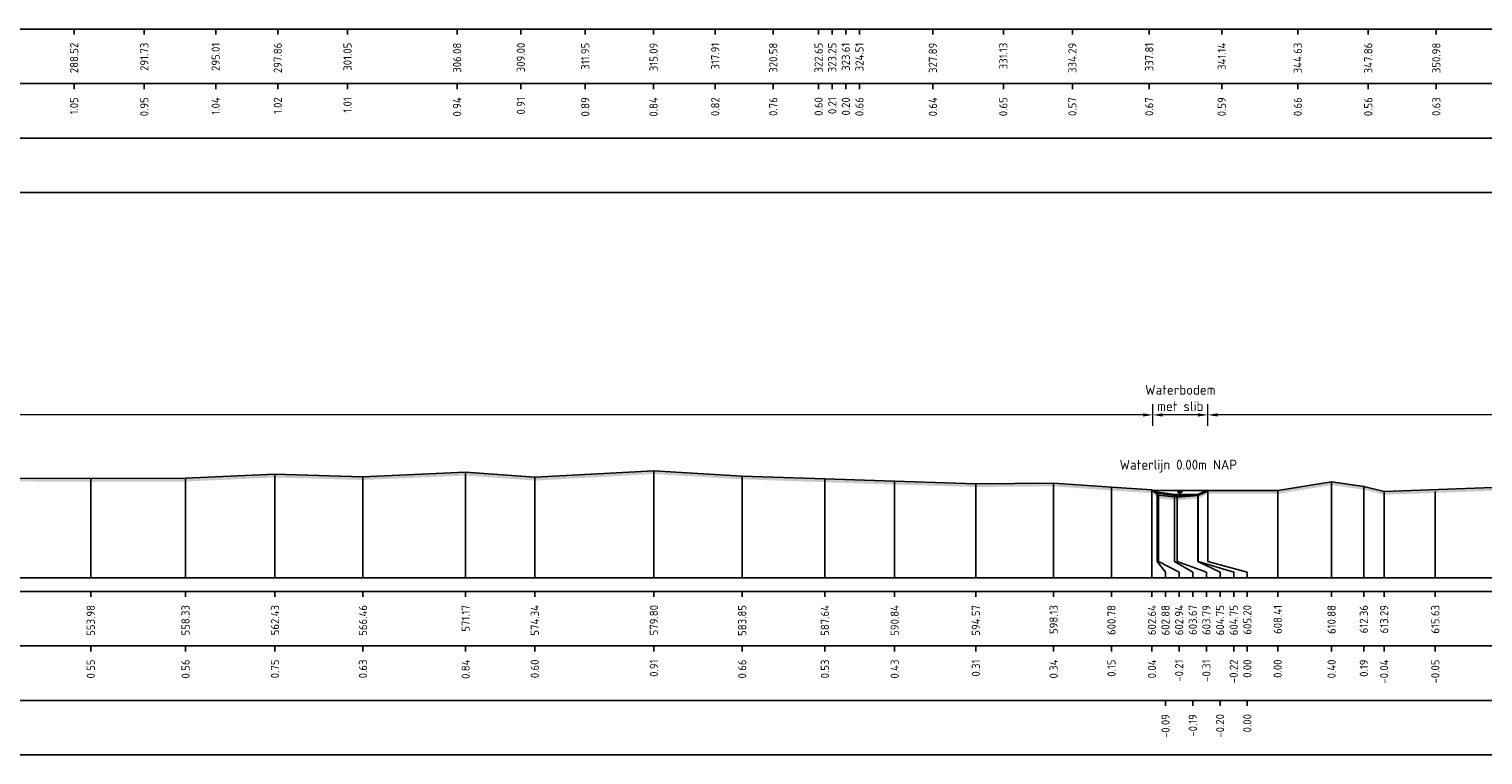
# Model space of a CAD drawing. Header units: metres. Extents: x 128583 to 136452, y 412329 to 415128.
# Tile 199 of 465: x 134968 to 135034, y 414520 to 414554. Entities that reach past the tile are written whole.
import ezdxf
from ezdxf.enums import TextEntityAlignment as Align

# ---------------------------------------------------------------- set-up
doc = ezdxf.new("R2010")
doc.units = ezdxf.units.M
doc.header["$PDMODE"] = 35
doc.header["$PDSIZE"] = 0.075
for name, color, linetype in [('X-ME-AL-PROFIEL_-GD', 7, 'Continuous'), ('X-ME-AL-PROFIEL_31-GD', 7, 'Continuous'), ('X-ME-AL-PROFIEL_MAAIVELD-GD', 8, 'Continuous'), ('X-ME-AL-PROFIEL_WATERLIJN-GD', 150, 'Continuous'), ('X-ME-AL-PROFIELRASTER-S', 7, 'Continuous')]:
    doc.layers.add(name, color=color, linetype=linetype)
for name, color, linetype, lineweight in [('X-ME-AL-PROFIEL_BOVENKANT SLIB-GD', 42, 'Continuous', 35), ('X-ME-AL-PROFIEL_HUIDIG MAAIVELD-GD', 8, 'Continuous', 0), ('X-XX-AL-DETAIL1-M', 7, 'Continuous', 18), ('X-XX-AL-NAP-T18', 7, 'Continuous', 18)]:
    doc.layers.add(name, color=color, linetype=linetype, lineweight=lineweight)
doc.styles.add('NLCS-ISO-ANNOTATIEF-T18', font='NLCS-ISO.ttf', dxfattribs={"height": 1.8})
doc.styles.add('NLCS-ISO-ANNOTATIVE-T18', font='NLCS-ISO.ttf', dxfattribs={"height": 1.8})
doc.dimstyles.new('NLCS-ANNOTATIEF-T18-PIJL_L2_H0', dxfattribs={"dimtxt": 2.5, "dimasz": 1.8, "dimexe": 2, "dimexo": 2, "dimgap": 0.7, "dimtad": 1, "dimzin": 0, "dimdsep": 46, "dimtxsty": 'NLCS-ISO-ANNOTATIEF-T18', "dimcen": 0, "dimdle": 2, "dimclrd": 256, "dimclre": 256, "dimclrt": 10, "dimaunit": 2, "dimadec": 0, "dimazin": 0, "dimtfac": 1, "dimtdec": 3, "dimtofl": 0, "dimtmove": 0, "dimatfit": 3, "dimfxl": 2, "dimfxlon": 1, "dimtfillclr": 256, "dimtolj": 1, "dimtzin": 0, "dimlwd": -1, "dimlwe": -1, "dimarcsym": 0})

# ---------------------------------------------------------------- blocks, each defined once
blk = doc.blocks.new('SAL-PROFIELRASTER_BALK_EIND1-D')
at = {"color": 0, "linetype": 'ByBlock', "lineweight": -2, "flags": 128}
for points in [[(0, 0), (1, 0)], [(0, -2.5), (1, -2.5)], [(0, -12.5), (1, -12.5)]]:
    blk.add_lwpolyline(points, dxfattribs=at)
blk = doc.blocks.new('SAL-PROFIELRASTER_BALK_EIND2-D')
at = {"color": 0, "linetype": 'ByBlock', "lineweight": -2}
blk.add_line((1, -12.5), (0, -12.5), dxfattribs=at)
blk = doc.blocks.new('SAL-PROFIELRASTER_BALK_DATA-D')
at = {"color": 0, "linetype": 'ByBlock', "lineweight": -2}
blk.add_lwpolyline([(0, -3.5), (0, -2.5)], dxfattribs=at)
at = {"color": 0, "linetype": 'ByBlock', "lineweight": -2, "style": 'NLCS-ISO-ANNOTATIVE-T18'}
blk.add_attdef('GETAL', text='', height=1.5, rotation=90, dxfattribs=at).set_placement((0.75, -5), align=Align.RIGHT)
blk = doc.blocks.new('SAL-PROFIELRASTER_AANHAAL-D')
at = {"color": 9, "linetype": 'ByBlock', "lineweight": -2, "flags": 128}
blk.add_lwpolyline([(0, 1), (0, 0)], dxfattribs=at)
blk = doc.blocks.new('SAL-PROFIELRASTER_AANHAAL_STAGGER-D')
at = {"color": 9, "linetype": 'ByBlock', "lineweight": -2, "flags": 128}
for points in [[(0, 0), (0, -0.25)], [(0, -0.25), (1, -0.75)], [(1, -0.75), (1, -1)]]:
    blk.add_lwpolyline(points, dxfattribs=at)
blk = doc.blocks.new('*D396')
at = {"layer": 'Defpoints', "color": 0, "transparency": 16777216}
for p in [(135019.066, 414536.034), (135019.066, 414532.569), (135021.585, 414532.569)]:
    blk.add_point(p, dxfattribs=at)
at = {"layer": 'X-XX-AL-DETAIL1-M', "transparency": 16777216}
for p, q in [((135019.066, 414535.534), (135019.066, 414536.534)), ((135021.585, 414535.534), (135021.585, 414536.534)), ((135021.135, 414536.034), (135019.516, 414536.034))]:
    blk.add_line(p, q, dxfattribs=at)
for points in [[(135019.516, 414536.109), (135019.516, 414535.959), (135019.066, 414536.034)], [(135021.135, 414536.109), (135021.135, 414535.959), (135021.585, 414536.034)]]:
    blk.add_solid(points, dxfattribs=at)
at = {"layer": 'X-XX-AL-DETAIL1-M', "color": 10, "transparency": 16777216, "insert": (135020.326, 414536.809), "char_height": 0.45, "attachment_point": 5, "style": 'NLCS-ISO-ANNOTATIEF-T18'}
blk.add_mtext('\\A1;Waterbodem\\Pmet slib', dxfattribs=at)
blk = doc.blocks.new('*D381')
at = {"layer": 'Defpoints', "color": 0, "transparency": 16777216}
for p in [(134881.63, 414536.034), (134881.63, 414532.647), (135019.066, 414532.569)]:
    blk.add_point(p, dxfattribs=at)
at = {"layer": 'X-XX-AL-DETAIL1-M', "transparency": 16777216}
for p, q in [((134881.63, 414535.534), (134881.63, 414536.534)), ((135019.066, 414535.534), (135019.066, 414536.534)), ((135018.616, 414536.034), (134882.08, 414536.034))]:
    blk.add_line(p, q, dxfattribs=at)
for points in [[(134882.08, 414536.109), (134882.08, 414535.959), (134881.63, 414536.034)], [(135018.616, 414536.109), (135018.616, 414535.959), (135019.066, 414536.034)]]:
    blk.add_solid(points, dxfattribs=at)
at = {"layer": 'X-XX-AL-DETAIL1-M', "color": 10, "transparency": 16777216, "insert": (134950.348, 414536.434), "char_height": 0.45, "attachment_point": 5, "style": 'NLCS-ISO-ANNOTATIEF-T18'}
blk.add_mtext('\\A1;Akker', dxfattribs=at)
blk = doc.blocks.new('*D382')
at = {"layer": 'Defpoints', "color": 0, "transparency": 16777216}
for p in [(135021.585, 414536.034), (135021.585, 414532.569), (135132.238, 414532.47)]:
    blk.add_point(p, dxfattribs=at)
at = {"layer": 'X-XX-AL-DETAIL1-M', "transparency": 16777216}
for p, q in [((135021.585, 414535.534), (135021.585, 414536.534)), ((135132.238, 414535.534), (135132.238, 414536.534)), ((135131.788, 414536.034), (135022.035, 414536.034))]:
    blk.add_line(p, q, dxfattribs=at)
for points in [[(135022.035, 414536.109), (135022.035, 414535.959), (135021.585, 414536.034)], [(135131.788, 414536.109), (135131.788, 414535.959), (135132.238, 414536.034)]]:
    blk.add_solid(points, dxfattribs=at)
at = {"layer": 'X-XX-AL-DETAIL1-M', "color": 10, "transparency": 16777216, "insert": (135076.911, 414536.434), "char_height": 0.45, "attachment_point": 5, "style": 'NLCS-ISO-ANNOTATIEF-T18'}
blk.add_mtext('\\A1;Akker', dxfattribs=at)

msp = doc.modelspace()

# ---------------------------------------------------------------- hatches: boundary and pattern name
at = {"layer": 'X-ME-AL-PROFIEL_HUIDIG MAAIVELD-GD'}
h = msp.add_hatch(dxfattribs=at)
h.set_pattern_fill('AGR-MAAIVELD', color=256, scale=0.1, pattern_type=2)
h.set_pattern_definition([(45, (-528.359, -245.5534), (-0.5000001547, 0.5000001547), []), (45, (-528.43044, -245.482), (0, 1.0000003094), [0.707107, -0.707107]), (45, (-528.5019, -245.41055), (0, 1.0000003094), [0.707107, -0.707107]), (45, (-528.5743, -245.3381), (0, 1.0000003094), [0.707107, -0.707107]), (45, (-528.6447, -245.2677), (0, 1.0000003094), [0.707107, -0.707107]), (45, (-528.71615, -245.19626), (0, 1.0000003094), [0.707107, -0.707107]), (45, (-528.7876, -245.12484), (0, 1.0000003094), [0.707107, -0.707107]), (315, (-528.359, -245.5534), (0.5000001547, 0.5000001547), []), (315, (-528.2876, -245.482), (1.0000003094, -3e-16), [0.707107, -0.707107]), (315, (-528.21615, -245.41055), (1.0000003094, -3e-16), [0.707107, -0.707107]), (315, (-528.1437, -245.3381), (1.0000003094, -3e-16), [0.707107, -0.707107]), (315, (-528.0733, -245.2677), (1.0000003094, -3e-16), [0.707107, -0.707107]), (315, (-528.0019, -245.19626), (1.0000003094, -3e-16), [0.707107, -0.707107]), (315, (-527.93044, -245.12484), (1.0000003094, -3e-16), [0.707107, -0.707107])])
h.paths.add_polyline_path([(135824.303, 414532.877), (135822.347, 414532.674), (135820.531, 414532.355), (135818.398, 414532.04), (135816.197, 414531.974), (135814.172, 414531.918), (135812.461, 414531.891), (135811.04, 414532.014), (135808.821, 414532.359), (135806.87, 414532.67), (135805.56, 414532.882), (135805.102, 414532.882), (135802.13, 414533.272), (135797.675, 414533.7), (135796.406, 414533.814), (135793.98, 414534.077), (135792.441, 414534.02), (135790.275, 414533.819), (135788.604, 414533.547), (135786.873, 414533.451), (135783.344, 414533.362), (135780.915, 414533.461), (135777.307, 414533.365), (135773.824, 414533.231), (135770.841, 414533.209), (135767.971, 414533.232), (135764.483, 414533.332), (135760.845, 414533.261), (135757.322, 414533.209), (135754.357, 414533.15), (135751.433, 414533.015), (135749.183, 414532.984), (135746.914, 414532.913), (135746.1, 414532.302), (135745.881, 414532.051), (135745.465, 414532.015), (135745.133, 414532.083), (135744.902, 414532.298), (135744.374, 414532.872), (135742.665, 414533.039), (135740.103, 414533.07), (135737.822, 414533.197), (135734.295, 414533.192), (135729.954, 414533.226), (135727.462, 414533.149), (135725.025, 414533.209), (135720.96, 414533.252), (135717.606, 414533.208), (135715.041, 414533.286), (135712.362, 414533.321), (135708.778, 414533.329), (135705.103, 414533.312), (135701.123, 414533.216), (135698.115, 414533.284), (135694.186, 414533.228), (135690.887, 414533.198), (135687.943, 414532.992), (135687.191, 414532.893), (135686.751, 414532.936), (135686.638, 414532.573), (135686.158, 414532.282), (135685.988, 414532.087), (135685.673, 414531.996), (135685.25, 414532.01), (135685.047, 414532.316), (135684.903, 414532.617), (135683.831, 414533.002), (135682.251, 414533.151), (135679.32, 414533.269), (135675.494, 414533.18), (135672.277, 414533.308), (135668.285, 414533.163), (135665.224, 414533.206), (135661.033, 414533.378), (135657.122, 414533.241), (135653.704, 414533.29), (135650.141, 414533.452), (135645.603, 414533.35), (135641.36, 414533.371), (135638.08, 414533.449), (135634.587, 414533.413), (135630.357, 414533.385), (135626.384, 414533.283), (135622.686, 414533.223), (135619.374, 414533.336), (135615.3, 414533.169), (135611.985, 414533.267), (135607.379, 414533.105), (135604.005, 414533.053), (135600.871, 414533.04), (135597.985, 414533.075), (135595.463, 414533.076), (135594.414, 414532.835), (135594.049, 414532.484), (135593.698, 414532.035), (135593.12, 414532), (135592.743, 414532.079), (135592.499, 414532.488), (135592.168, 414532.878), (135590.406, 414532.977), (135586.847, 414533.088), (135584.061, 414533.223), (135580.869, 414533.374), (135576.996, 414533.369), (135572.963, 414533.433), (135568.722, 414533.229), (135563.101, 414533.284), (135559.763, 414533.263), (135558.316, 414533.509), (135554.293, 414533.499), (135550.311, 414533.38), (135547.078, 414533.366), (135542.383, 414533.3), (135540.442, 414533.349), (135536.528, 414533.45), (135533.129, 414533.498), (135527.723, 414533.453), (135524.811, 414533.296), (135522.22, 414533.377), (135517.74, 414533.343), (135512.837, 414533.331), (135510.644, 414533.405), (135505.196, 414533.346), (135503.034, 414533.494), (135498.838, 414533.462), (135495.065, 414533.4), (135490.962, 414533.318), (135487.269, 414533.334), (135481.818, 414533.204), (135478.723, 414533.339), (135475.023, 414533.324), (135472.295, 414533.188), (135470.457, 414533.03), (135469.658, 414532.312), (135469.376, 414532.036), (135469.136, 414531.999), (135468.86, 414531.999), (135468.486, 414532.339), (135468.263, 414532.676), (135467.535, 414533.173), (135465.205, 414533.337), (135462.229, 414533.314), (135459.532, 414533.513), (135455.526, 414533.413), (135452.615, 414533.492), (135448.335, 414533.393), (135445.345, 414533.547), (135440.528, 414533.368), (135437.286, 414533.569), (135433.027, 414533.453), (135429.282, 414533.593), (135425.112, 414533.503), (135421.808, 414533.563), (135417.562, 414533.532), (135413.107, 414533.389), (135410.024, 414533.381), (135405.654, 414533.411), (135403.402, 414533.578), (135398.8, 414533.425), (135395.456, 414533.407), (135391.994, 414533.357), (135388.793, 414533.444), (135385.211, 414533.446), (135381.885, 414533.447), (135378.979, 414533.454), (135376.023, 414533.511), (135373.357, 414533.415), (135371.837, 414533.308), (135371.496, 414532.85), (135370.733, 414532.302), (135370.122, 414532.312), (135369.73, 414532.567), (135369.091, 414533.187), (135367.505, 414533.323), (135365.024, 414533.465), (135361.064, 414533.529), (135356.853, 414533.512), (135353.093, 414533.454), (135349.873, 414533.449), (135346.02, 414533.482), (135341.689, 414533.56), (135337.732, 414533.502), (135333.868, 414533.622), (135329.569, 414533.674), (135325.551, 414533.611), (135321.801, 414533.589), (135317.839, 414533.541), (135314.998, 414533.561), (135311.623, 414533.53), (135308.383, 414533.508), (135305.499, 414533.497), (135302.425, 414533.528), (135299.541, 414533.472), (135296.525, 414533.548), (135293.798, 414533.561), (135290.487, 414533.53), (135287.386, 414533.523), (135284.281, 414533.546), (135281.468, 414533.546), (135278.856, 414533.505), (135277.144, 414533.398), (135275.345, 414533.234), (135274.859, 414532.772), (135274.21, 414532.274), (135273.956, 414532.073), (135273.683, 414532.078), (135273.363, 414532.285), (135272.652, 414532.849), (135271.883, 414533.394), (135269.229, 414533.599), (135266.357, 414533.663), (135262.843, 414533.589), (135260.191, 414533.641), (135258.41, 414533.595), (135255.663, 414533.551), (135255.001, 414533.604), (135252.198, 414533.628), (135249.558, 414533.579), (135246.707, 414533.521), (135244.31, 414533.603), (135241.612, 414533.59), (135239.084, 414533.596), (135237.215, 414533.457), (135236.049, 414533.538), (135232.964, 414533.616), (135230.297, 414533.631), (135226.567, 414533.575), (135223.598, 414533.659), (135219.833, 414533.672), (135216.386, 414533.497), (135213.857, 414533.595), (135211.07, 414533.54), (135207.331, 414533.526), (135205.602, 414533.366), (135204.055, 414533.572), (135200.476, 414533.478), (135197.853, 414533.51), (135195.819, 414533.574), (135192.113, 414533.508), (135189.766, 414533.319), (135188.979, 414533.45), (135186.59, 414533.58), (135183.394, 414533.629), (135180.475, 414533.533), (135177.777, 414533.574), (135176.483, 414533.411), (135175.558, 414532.754), (135175.125, 414532.367), (135174.878, 414532.156), (135174.622, 414532.134), (135174.428, 414532.182), (135174.219, 414532.34), (135173.635, 414532.938), (135173.063, 414533.319), (135169.572, 414533.486), (135165.81, 414533.532), (135161.908, 414533.492), (135157.71, 414533.54), (135153.695, 414533.546), (135149.982, 414533.669), (135145.963, 414533.483), (135142.326, 414533.47), (135139.415, 414533.416), (135136.516, 414533.354), (135134.751, 414533.104), (135133.993, 414532.47), (135133.482, 414532.041), (135133.118, 414532.003), (135132.516, 414532.191), (135132.25, 414532.452), (135132.043, 414532.766), (135131.571, 414533.097), (135129.409, 414533.294), (135126.035, 414533.283), (135122.004, 414533.301), (135117.981, 414533.25), (135114.176, 414533.205), (135111.105, 414533.203), (135107.13, 414533.173), (135103.862, 414533.181), (135098.733, 414533.27), (135094.16, 414533.223), (135089.094, 414533.287), (135084.833, 414533.35), (135079.91, 414533.385), (135075.111, 414533.398), (135070.627, 414533.437), (135066.611, 414533.431), (135062.638, 414533.398), (135059.246, 414533.393), (135054.541, 414533.385), (135049.168, 414533.409), (135044.113, 414533.416), (135040.141, 414533.29), (135036.976, 414533.031), (135034.652, 414532.701), (135029.674, 414532.524), (135028.742, 414532.754), (135027.262, 414532.966), (135024.794, 414532.565), (135021.585, 414532.569), (135021.14, 414532.346), (135020.178, 414532.262), (135019.327, 414532.355), (135019.024, 414532.604), (135017.17, 414532.716), (135014.517, 414532.908), (135010.951, 414532.878), (135007.229, 414532.993), (135004.03, 414533.097), (135000.238, 414533.231), (134996.187, 414533.475), (134990.728, 414533.172), (134987.556, 414533.403), (134982.848, 414533.2), (134978.812, 414533.315), (134974.713, 414533.131), (134970.368, 414533.115), (134966.378, 414533.141), (134961.737, 414533.289), (134957.291, 414533.122), (134953.093, 414533.131), (134948.627, 414533.125), (134944.681, 414533.224), (134940.639, 414533.204), (134936.753, 414533.096), (134933.137, 414533.122), (134929.511, 414533.181), (134924.788, 414533.169), (134920.991, 414533.236), (134916.566, 414533.237), (134912.015, 414533.283), (134907.619, 414533.36), (134903.614, 414533.352), (134899.538, 414533.358), (134895.302, 414533.227), (134892.244, 414533.208), (134887.595, 414533.126), (134884.391, 414532.902), (134882.206, 414532.756), (134881.493, 414532.621), (134881.148, 414532.268), (134880.806, 414532.125), (134880.173, 414531.931), (134879.52, 414531.842), (134879.05, 414531.984), (134878.403, 414532.284), (134877.905, 414532.647), (134877.774, 414532.806), (134875.944, 414532.822), (134872.743, 414532.963), (134868.522, 414532.932), (134864.142, 414532.792), (134860.588, 414532.522), (134855.316, 414532.504), (134850.434, 414532.447), (134845.891, 414532.497), (134841.499, 414532.546), (134836.089, 414532.371), (134831.231, 414532.583), (134827.345, 414532.539), (134823.544, 414532.55), (134820.132, 414532.458), (134816.613, 414532.504), (134813.55, 414532.528), (134810.456, 414532.574), (134807.759, 414532.557), (134804.385, 414532.593), (134801.684, 414532.633), (134799.143, 414532.686), (134796.583, 414532.816), (134793.641, 414532.811), (134790.438, 414532.877), (134787.174, 414532.873), (134783.991, 414532.998), (134780.586, 414533.035), (134777.141, 414533.071), (134773.952, 414533.111), (134770.758, 414533.206), (134767.364, 414533.196), (134764.243, 414533.127), (134761.011, 414533.226), (134757.526, 414533.155), (134754.2, 414533.241), (134750.678, 414533.133), (134747.511, 414533.213), (134744.279, 414533.21), (134740.898, 414533.225), (134739.996, 414532.763), (134739.636, 414532.782), (134739.039, 414533.164), (134736.961, 414533.328), (134734.301, 414533.386), (134731.473, 414533.404), (134728.339, 414533.453), (134725.386, 414533.481), (134722.465, 414533.509), (134717.44, 414533.574), (134714.242, 414533.591), (134711.397, 414533.609), (134708.12, 414533.518), (134704.904, 414533.619), (134700.258, 414533.455), (134697.217, 414533.416), (134694.352, 414533.328), (134691.305, 414533.201), (134690.746, 414533.057), (134689.82, 414532.231), (134689.59, 414532.206), (134689.15, 414532.279), (134688.838, 414532.709), (134688.355, 414533.196), (134685.785, 414533.269), (134682.811, 414533.302), (134679.206, 414533.383), (134675.22, 414533.306), (134671.859, 414533.332), (134668.53, 414533.382), (134665.135, 414533.383), (134661.858, 414533.41), (134658.643, 414533.372), (134655.222, 414533.443), (134651.621, 414533.448), (134648.219, 414533.464), (134644.912, 414533.483), (134641.641, 414533.535), (134637.734, 414533.477), (134634.15, 414533.658), (134630.594, 414533.556), (134626.603, 414533.581), (134622.849, 414533.503), (134619.641, 414533.59), (134616.24, 414533.547), (134612.537, 414533.524), (134609.195, 414533.486), (134605.769, 414533.453), (134602.372, 414533.411), (134598.237, 414533.46), (134593.777, 414533.398), (134590.204, 414533.382), (134586.321, 414533.386), (134582.952, 414533.309), (134579.239, 414533.318), (134575.759, 414533.288), (134572.576, 414533.293), (134569.444, 414533.305), (134566.401, 414533.268), (134563.321, 414533.345), (134560.276, 414533.261), (134558.242, 414533.307), (134555.209, 414533.423), (134551.608, 414533.343), (134548.544, 414533.385), (134545.874, 414533.38), (134541.673, 414533.309), (134538.261, 414533.282), (134535.191, 414533.341), (134530.653, 414533.417), (134526.789, 414533.541), (134523.246, 414533.581), (134520.241, 414533.517), (134516.578, 414533.517), (134513.73, 414533.41), (134509.854, 414533.347), (134506.479, 414533.348), (134503.07, 414533.341), (134499.493, 414533.342), (134496.046, 414533.26), (134491.795, 414533.213), (134488.234, 414533.206), (134485.656, 414533.116), (134482.942, 414533.036), (134480.514, 414532.694), (134476.284, 414532.561), (134473.692, 414532.502), (134471.616, 414532.702), (134471.02, 414532.505), (134469.424, 414532.065), (134467.413, 414531.765), (134464.103, 414531.681), (134459.94, 414531.455), (134455.533, 414531.743), (134448.185, 414532.148), (134440.629, 414532.011), (134438.757, 414532.549), (134437.229, 414533.026), (134434.799, 414533.203), (134431.84, 414533.265), (134428.132, 414533.449), (134423.979, 414533.5), (134419.895, 414533.456), (134416.386, 414533.451), (134416.386, 414533.301), (134419.895, 414533.306), (134423.979, 414533.35), (134428.132, 414533.299), (134431.84, 414533.115), (134434.799, 414533.053), (134437.229, 414532.876), (134438.757, 414532.399), (134440.629, 414531.861), (134448.185, 414531.998), (134455.533, 414531.593), (134459.94, 414531.305), (134464.103, 414531.531), (134467.413, 414531.615), (134469.424, 414531.915), (134471.02, 414532.355), (134471.616, 414532.552), (134473.692, 414532.352), (134476.284, 414532.411), (134480.514, 414532.544), (134482.942, 414532.886), (134485.656, 414532.966), (134488.234, 414533.056), (134491.795, 414533.063), (134496.046, 414533.11), (134499.493, 414533.192), (134503.07, 414533.191), (134506.479, 414533.198), (134509.854, 414533.197), (134513.73, 414533.26), (134516.578, 414533.367), (134520.241, 414533.367), (134523.246, 414533.431), (134526.789, 414533.391), (134530.653, 414533.267), (134535.191, 414533.191), (134538.261, 414533.132), (134541.673, 414533.159), (134545.874, 414533.23), (134548.544, 414533.235), (134551.608, 414533.193), (134555.209, 414533.273), (134558.242, 414533.157), (134560.276, 414533.111), (134563.321, 414533.195), (134566.401, 414533.118), (134569.444, 414533.155), (134572.576, 414533.143), (134575.759, 414533.138), (134579.239, 414533.168), (134582.952, 414533.159), (134586.321, 414533.236), (134590.204, 414533.232), (134593.777, 414533.248), (134598.237, 414533.31), (134602.372, 414533.261), (134605.769, 414533.303), (134609.195, 414533.336), (134612.537, 414533.374), (134616.24, 414533.397), (134619.641, 414533.44), (134622.849, 414533.353), (134626.603, 414533.431), (134630.594, 414533.406), (134634.15, 414533.508), (134637.734, 414533.327), (134641.641, 414533.385), (134644.912, 414533.333), (134648.219, 414533.314), (134651.621, 414533.298), (134655.222, 414533.293), (134658.643, 414533.222), (134661.858, 414533.26), (134665.135, 414533.233), (134668.53, 414533.232), (134671.859, 414533.182), (134675.22, 414533.156), (134679.206, 414533.233), (134682.811, 414533.152), (134685.785, 414533.119), (134688.355, 414533.046), (134688.838, 414532.559), (134689.15, 414532.129), (134689.59, 414532.056), (134689.82, 414532.081), (134690.746, 414532.907), (134691.305, 414533.051), (134694.352, 414533.178), (134697.217, 414533.266), (134700.258, 414533.305), (134704.904, 414533.469), (134708.12, 414533.368), (134711.397, 414533.459), (134714.242, 414533.441), (134717.44, 414533.424), (134722.465, 414533.359), (134725.386, 414533.331), (134728.339, 414533.303), (134731.473, 414533.254), (134734.301, 414533.236), (134736.961, 414533.178), (134739.039, 414533.014), (134739.636, 414532.632), (134739.996, 414532.613), (134740.898, 414533.075), (134744.279, 414533.06), (134747.511, 414533.063), (134750.678, 414532.983), (134754.2, 414533.091), (134757.526, 414533.005), (134761.011, 414533.076), (134764.243, 414532.977), (134767.364, 414533.046), (134770.758, 414533.056), (134773.952, 414532.961), (134777.141, 414532.921), (134780.586, 414532.885), (134783.991, 414532.848), (134787.174, 414532.723), (134790.438, 414532.727), (134793.641, 414532.661), (134796.583, 414532.666), (134799.143, 414532.536), (134801.684, 414532.483), (134804.385, 414532.443), (134807.759, 414532.407), (134810.456, 414532.424), (134813.55, 414532.378), (134816.613, 414532.354), (134820.132, 414532.308), (134823.544, 414532.4), (134827.345, 414532.389), (134831.231, 414532.433), (134836.089, 414532.221), (134841.499, 414532.396), (134845.891, 414532.347), (134850.434, 414532.297), (134855.316, 414532.354), (134860.588, 414532.372), (134864.142, 414532.642), (134868.522, 414532.782), (134872.743, 414532.813), (134875.944, 414532.672), (134877.774, 414532.656), (134877.905, 414532.497), (134878.403, 414532.134), (134879.05, 414531.834), (134879.52, 414531.692), (134880.173, 414531.781), (134880.806, 414531.975), (134881.148, 414532.118), (134881.493, 414532.471), (134882.206, 414532.606), (134884.391, 414532.752), (134887.595, 414532.976), (134892.244, 414533.058), (134895.302, 414533.077), (134899.538, 414533.208), (134903.614, 414533.202), (134907.619, 414533.21), (134912.015, 414533.133), (134916.566, 414533.087), (134920.991, 414533.086), (134924.788, 414533.019), (134929.511, 414533.031), (134933.137, 414532.972), (134936.753, 414532.946), (134940.639, 414533.054), (134944.681, 414533.074), (134948.627, 414532.975), (134953.093, 414532.981), (134957.291, 414532.972), (134961.737, 414533.139), (134966.378, 414532.991), (134970.368, 414532.965), (134974.713, 414532.981), (134978.812, 414533.165), (134982.848, 414533.05), (134987.556, 414533.253), (134990.728, 414533.022), (134996.187, 414533.325), (135000.238, 414533.081), (135004.03, 414532.947), (135007.229, 414532.843), (135010.951, 414532.728), (135014.517, 414532.758), (135017.17, 414532.566), (135019.024, 414532.454), (135019.327, 414532.205), (135020.178, 414532.112), (135021.14, 414532.196), (135021.585, 414532.419), (135024.794, 414532.415), (135027.262, 414532.816), (135028.742, 414532.604), (135029.674, 414532.374), (135034.652, 414532.551), (135036.976, 414532.881), (135040.141, 414533.14), (135044.113, 414533.266), (135049.168, 414533.259), (135054.541, 414533.235), (135059.246, 414533.243), (135062.638, 414533.248), (135066.611, 414533.281), (135070.627, 414533.287), (135075.111, 414533.248), (135079.91, 414533.235), (135084.833, 414533.2), (135089.094, 414533.137), (135094.16, 414533.073), (135098.733, 414533.12), (135103.862, 414533.031), (135107.13, 414533.023), (135111.105, 414533.053), (135114.176, 414533.055), (135117.981, 414533.1), (135122.004, 414533.151), (135126.035, 414533.133), (135129.409, 414533.144), (135131.571, 414532.947), (135132.043, 414532.616), (135132.25, 414532.302), (135132.516, 414532.041), (135133.118, 414531.853), (135133.482, 414531.891), (135133.993, 414532.32), (135134.751, 414532.954), (135136.516, 414533.204), (135139.415, 414533.266), (135142.326, 414533.32), (135145.963, 414533.333), (135149.982, 414533.519), (135153.695, 414533.396), (135157.71, 414533.39), (135161.908, 414533.342), (135165.81, 414533.382), (135169.572, 414533.336), (135173.063, 414533.169), (135173.635, 414532.788), (135174.219, 414532.19), (135174.428, 414532.032), (135174.622, 414531.984), (135174.878, 414532.006), (135175.125, 414532.217), (135175.558, 414532.604), (135176.483, 414533.261), (135177.777, 414533.424), (135180.475, 414533.383), (135183.394, 414533.479), (135186.59, 414533.43), (135188.979, 414533.3), (135189.766, 414533.169), (135192.113, 414533.358), (135195.819, 414533.424), (135197.853, 414533.36), (135200.476, 414533.328), (135204.055, 414533.422), (135205.602, 414533.216), (135207.331, 414533.376), (135211.07, 414533.39), (135213.857, 414533.445), (135216.386, 414533.347), (135219.833, 414533.522), (135223.598, 414533.509), (135226.567, 414533.425), (135230.297, 414533.481), (135232.964, 414533.466), (135236.049, 414533.388), (135237.215, 414533.307), (135239.084, 414533.446), (135241.612, 414533.44), (135244.31, 414533.453), (135246.707, 414533.371), (135249.558, 414533.429), (135252.198, 414533.478), (135255.001, 414533.454), (135255.663, 414533.401), (135258.41, 414533.445), (135260.191, 414533.491), (135262.843, 414533.439), (135266.357, 414533.513), (135269.229, 414533.449), (135271.883, 414533.244), (135272.652, 414532.699), (135273.363, 414532.135), (135273.683, 414531.928), (135273.956, 414531.923), (135274.21, 414532.124), (135274.859, 414532.622), (135275.345, 414533.084), (135277.144, 414533.248), (135278.856, 414533.355), (135281.468, 414533.396), (135284.281, 414533.396), (135287.386, 414533.373), (135290.487, 414533.38), (135293.798, 414533.411), (135296.525, 414533.398), (135299.541, 414533.322), (135302.425, 414533.378), (135305.499, 414533.347), (135308.383, 414533.358), (135311.623, 414533.38), (135314.998, 414533.411), (135317.839, 414533.391), (135321.801, 414533.439), (135325.551, 414533.461), (135329.569, 414533.524), (135333.868, 414533.472), (135337.732, 414533.352), (135341.689, 414533.41), (135346.02, 414533.332), (135349.873, 414533.299), (135353.093, 414533.304), (135356.853, 414533.362), (135361.064, 414533.379), (135365.024, 414533.315), (135367.505, 414533.173), (135369.091, 414533.037), (135369.73, 414532.417), (135370.122, 414532.162), (135370.733, 414532.152), (135371.496, 414532.7), (135371.837, 414533.158), (135373.357, 414533.265), (135376.023, 414533.361), (135378.979, 414533.304), (135381.885, 414533.297), (135385.211, 414533.296), (135388.793, 414533.294), (135391.994, 414533.207), (135395.456, 414533.257), (135398.8, 414533.275), (135403.402, 414533.428), (135405.654, 414533.261), (135410.024, 414533.231), (135413.107, 414533.239), (135417.562, 414533.382), (135421.808, 414533.413), (135425.112, 414533.353), (135429.282, 414533.443), (135433.027, 414533.303), (135437.286, 414533.419), (135440.528, 414533.218), (135445.345, 414533.397), (135448.335, 414533.243), (135452.615, 414533.342), (135455.526, 414533.263), (135459.532, 414533.363), (135462.229, 414533.164), (135465.205, 414533.187), (135467.535, 414533.023), (135468.263, 414532.526), (135468.486, 414532.189), (135468.86, 414531.849), (135469.136, 414531.849), (135469.376, 414531.886), (135469.658, 414532.162), (135470.457, 414532.88), (135472.295, 414533.038), (135475.023, 414533.174), (135478.723, 414533.189), (135481.818, 414533.054), (135487.269, 414533.184), (135490.962, 414533.168), (135495.065, 414533.25), (135498.838, 414533.312), (135503.034, 414533.344), (135505.196, 414533.196), (135510.644, 414533.255), (135512.837, 414533.181), (135517.74, 414533.193), (135522.22, 414533.227), (135524.811, 414533.146), (135527.723, 414533.303), (135533.129, 414533.348), (135536.528, 414533.3), (135540.442, 414533.199), (135542.383, 414533.15), (135547.078, 414533.216), (135550.311, 414533.23), (135554.293, 414533.349), (135558.316, 414533.359), (135559.763, 414533.113), (135563.101, 414533.134), (135568.722, 414533.079), (135572.963, 414533.283), (135576.996, 414533.219), (135580.869, 414533.224), (135584.061, 414533.073), (135586.847, 414532.938), (135590.406, 414532.827), (135592.168, 414532.728), (135592.499, 414532.338), (135592.743, 414531.929), (135593.12, 414531.85), (135593.698, 414531.885), (135594.049, 414532.334), (135594.414, 414532.685), (135595.463, 414532.926), (135597.985, 414532.925), (135600.871, 414532.89), (135604.005, 414532.903), (135607.379, 414532.955), (135611.985, 414533.117), (135615.3, 414533.019), (135619.374, 414533.186), (135622.686, 414533.073), (135626.384, 414533.133), (135630.357, 414533.235), (135634.587, 414533.263), (135638.08, 414533.299), (135641.36, 414533.221), (135645.603, 414533.2), (135650.141, 414533.302), (135653.704, 414533.14), (135657.122, 414533.091), (135661.033, 414533.228), (135665.224, 414533.056), (135668.285, 414533.013), (135672.277, 414533.158), (135675.494, 414533.03), (135679.32, 414533.119), (135682.251, 414533.001), (135683.831, 414532.852), (135684.903, 414532.467), (135685.047, 414532.166), (135685.25, 414531.86), (135685.673, 414531.846), (135685.988, 414531.937), (135686.158, 414532.132), (135686.638, 414532.423), (135686.751, 414532.786), (135687.191, 414532.743), (135687.943, 414532.842), (135690.887, 414533.048), (135694.186, 414533.078), (135698.115, 414533.134), (135701.123, 414533.066), (135705.103, 414533.162), (135708.778, 414533.179), (135712.362, 414533.171), (135715.041, 414533.136), (135717.606, 414533.058), (135720.96, 414533.102), (135725.025, 414533.059), (135727.462, 414532.999), (135729.954, 414533.076), (135734.295, 414533.042), (135737.822, 414533.047), (135740.103, 414532.92), (135742.665, 414532.889), (135744.374, 414532.722), (135744.902, 414532.148), (135745.133, 414531.933), (135745.465, 414531.865), (135745.881, 414531.901), (135746.1, 414532.152), (135746.914, 414532.763), (135749.183, 414532.834), (135751.433, 414532.865), (135754.357, 414533), (135757.322, 414533.059), (135760.845, 414533.111), (135764.483, 414533.182), (135767.971, 414533.082), (135770.841, 414533.059), (135773.824, 414533.081), (135777.307, 414533.215), (135780.915, 414533.311), (135783.344, 414533.212), (135786.873, 414533.301), (135788.604, 414533.397), (135790.275, 414533.669), (135792.441, 414533.87), (135793.98, 414533.927), (135796.406, 414533.664), (135797.675, 414533.55), (135802.13, 414533.122), (135805.102, 414532.732), (135805.56, 414532.732), (135806.87, 414532.52), (135808.821, 414532.209), (135811.04, 414531.864), (135812.461, 414531.741), (135814.172, 414531.768), (135816.197, 414531.824), (135818.398, 414531.89), (135820.531, 414532.205), (135822.347, 414532.524), (135824.303, 414532.727)])

# ---------------------------------------------------------------- linework, layer by layer
at = {"layer": 'X-ME-AL-PROFIEL_-GD'}
msp.add_lwpolyline([(135024.794, 414532.565), (135024.794, 414532.565)], dxfattribs=at)
at = {"layer": 'X-ME-AL-PROFIEL_31-GD'}
msp.add_lwpolyline([(135032.018, 414532.523), (135032.018, 414532.523)], dxfattribs=at)
at = {"layer": 'X-ME-AL-PROFIEL_BOVENKANT SLIB-GD'}
msp.add_lwpolyline([(135019.066, 414532.569), (135019.266, 414532.474), (135020.057, 414532.375), (135021.136, 414532.373), (135021.585, 414532.569)], dxfattribs=at)
at = {"layer": 'X-ME-AL-PROFIEL_MAAIVELD-GD'}
msp.add_lwpolyline([(134966.378, 414533.141), (134970.368, 414533.115), (134974.713, 414533.131), (134978.812, 414533.315), (134982.848, 414533.2), (134987.556, 414533.403), (134990.728, 414533.172), (134996.187, 414533.475), (135000.238, 414533.231), (135004.03, 414533.097), (135007.229, 414532.993), (135010.951, 414532.878), (135014.517, 414532.908), (135017.17, 414532.716), (135019.024, 414532.604), (135019.327, 414532.355), (135020.178, 414532.262), (135021.14, 414532.346), (135021.585, 414532.569), (135024.794, 414532.565), (135027.262, 414532.966), (135028.742, 414532.754), (135029.674, 414532.524), (135034.652, 414532.701)], dxfattribs=at)
at = {"layer": 'X-ME-AL-PROFIEL_WATERLIJN-GD'}
for points in [[(135021.585, 414532.569), (135019.066, 414532.569)], [(135020.182, 414532.501), (135020.432, 414532.501)], [(135020.238, 414532.452), (135020.363, 414532.452)]]:
    msp.add_lwpolyline(points, dxfattribs=at)

# ---------------------------------------------------------------- block references
at = {"layer": 'X-ME-AL-PROFIELRASTER-S', "xscale": 1408.542011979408, "yscale": 0.25, "zscale": 1408.542011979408}
for name, p in [('SAL-PROFIELRASTER_BALK_EIND1-D', (134681.087, 414554.351)), ('SAL-PROFIELRASTER_BALK_EIND2-D', (134681.087, 414551.851)), ('SAL-PROFIELRASTER_BALK_EIND2-D', (134681.087, 414549.351)), ('SAL-PROFIELRASTER_BALK_EIND1-D', (134416.386, 414528.568)), ('SAL-PROFIELRASTER_BALK_EIND2-D', (134416.386, 414526.068)), ('SAL-PROFIELRASTER_BALK_EIND2-D', (134416.386, 414523.568))]:
    msp.add_blockref(name, p, dxfattribs=at)
at = {"layer": 'X-ME-AL-PROFIELRASTER-S', "xscale": 0.25, "yscale": 0.25, "zscale": 0.25}
for p, values in [((134969.605, 414554.351), {'GETAL': '288.52'}), ((134972.821, 414554.351), {'GETAL': '291.73'}), ((134976.098, 414554.351), {'GETAL': '295.01'}), ((134978.943, 414554.351), {'GETAL': '297.86'}), ((134982.141, 414554.351), {'GETAL': '301.05'}), ((134987.166, 414554.351), {'GETAL': '306.08'}), ((134990.087, 414554.351), {'GETAL': '309.00'}), ((134993.041, 414554.351), {'GETAL': '311.95'}), ((134996.174, 414554.351), {'GETAL': '315.09'}), ((134999.002, 414554.351), {'GETAL': '317.91'}), ((135001.662, 414554.351), {'GETAL': '320.58'}), ((135003.74, 414554.351), {'GETAL': '322.65'}), ((135004.365, 414554.351), {'GETAL': '323.25'}), ((135004.99, 414554.351), {'GETAL': '323.61'}), ((135005.615, 414554.351), {'GETAL': '324.51'}), ((135008.98, 414554.351), {'GETAL': '327.89'}), ((135012.212, 414554.351), {'GETAL': '331.13'}), ((135015.379, 414554.351), {'GETAL': '334.29'}), ((135018.901, 414554.351), {'GETAL': '337.81'}), ((135022.227, 414554.351), {'GETAL': '341.14'}), ((135025.712, 414554.351), {'GETAL': '344.63'}), ((135028.944, 414554.351), {'GETAL': '347.86'}), ((135032.065, 414554.351), {'GETAL': '350.98'}), ((134969.605, 414551.851), {'GETAL': '1.05'}), ((134972.821, 414551.851), {'GETAL': '0.95'}), ((134976.098, 414551.851), {'GETAL': '1.04'}), ((134978.943, 414551.851), {'GETAL': '1.02'}), ((134982.141, 414551.851), {'GETAL': '1.01'}), ((134987.166, 414551.851), {'GETAL': '0.94'}), ((134990.087, 414551.851), {'GETAL': '0.91'}), ((134993.041, 414551.851), {'GETAL': '0.89'}), ((134996.174, 414551.851), {'GETAL': '0.84'}), ((134999.002, 414551.851), {'GETAL': '0.82'}), ((135001.662, 414551.851), {'GETAL': '0.76'}), ((135003.74, 414551.851), {'GETAL': '0.60'}), ((135004.365, 414551.851), {'GETAL': '0.21'}), ((135004.99, 414551.851), {'GETAL': '0.20'}), ((135005.615, 414551.851), {'GETAL': '0.66'}), ((135008.98, 414551.851), {'GETAL': '0.64'}), ((135012.212, 414551.851), {'GETAL': '0.65'}), ((135015.379, 414551.851), {'GETAL': '0.57'}), ((135018.901, 414551.851), {'GETAL': '0.67'}), ((135022.227, 414551.851), {'GETAL': '0.59'}), ((135025.712, 414551.851), {'GETAL': '0.66'}), ((135028.944, 414551.851), {'GETAL': '0.56'}), ((135032.065, 414551.851), {'GETAL': '0.63'}), ((134970.368, 414528.568), {'GETAL': '553.98'}), ((134974.713, 414528.568), {'GETAL': '558.33'}), ((134978.812, 414528.568), {'GETAL': '562.43'}), ((134982.848, 414528.568), {'GETAL': '566.46'}), ((134987.556, 414528.568), {'GETAL': '571.17'}), ((134990.728, 414528.568), {'GETAL': '574.34'}), ((134996.187, 414528.568), {'GETAL': '579.80'}), ((135000.238, 414528.568), {'GETAL': '583.85'}), ((135004.03, 414528.568), {'GETAL': '587.64'}), ((135007.229, 414528.568), {'GETAL': '590.84'}), ((135010.951, 414528.568), {'GETAL': '594.57'}), ((135014.517, 414528.568), {'GETAL': '598.13'}), ((135017.17, 414528.568), {'GETAL': '600.78'}), ((135019.024, 414528.568), {'GETAL': '602.64'}), ((135019.024, 414528.568), {'GETAL': '602.64'}), ((135019.024, 414528.568), {'GETAL': '602.64'}), ((135019.649, 414528.568), {'GETAL': '602.88'}), ((135020.274, 414528.568), {'GETAL': '602.94'}), ((135020.899, 414528.568), {'GETAL': '603.67'}), ((135021.524, 414528.568), {'GETAL': '603.79'}), ((135022.149, 414528.568), {'GETAL': '604.75'}), ((135022.774, 414528.568), {'GETAL': '604.75'}), ((135023.399, 414528.568), {'GETAL': '605.20'}), ((135023.399, 414528.568), {'GETAL': '605.20'}), ((135023.399, 414528.568), {'GETAL': '605.20'}), ((135024.794, 414528.568), {'GETAL': '608.41'}), ((135027.262, 414528.568), {'GETAL': '610.88'}), ((135028.742, 414528.568), {'GETAL': '612.36'}), ((135029.674, 414528.568), {'GETAL': '613.29'}), ((135032.018, 414528.568), {'GETAL': '615.63'}), ((134970.368, 414526.068), {'GETAL': '0.55'}), ((134974.713, 414526.068), {'GETAL': '0.56'}), ((134978.812, 414526.068), {'GETAL': '0.75'}), ((134982.848, 414526.068), {'GETAL': '0.63'}), ((134987.556, 414526.068), {'GETAL': '0.84'}), ((134990.728, 414526.068), {'GETAL': '0.60'}), ((134996.187, 414526.068), {'GETAL': '0.91'}), ((135000.238, 414526.068), {'GETAL': '0.66'}), ((135004.03, 414526.068), {'GETAL': '0.53'}), ((135007.229, 414526.068), {'GETAL': '0.43'}), ((135010.951, 414526.068), {'GETAL': '0.31'}), ((135014.517, 414526.068), {'GETAL': '0.34'}), ((135017.17, 414526.068), {'GETAL': '0.15'}), ((135019.024, 414526.068), {'GETAL': '0.04'}), ((135020.274, 414526.068), {'GETAL': '-0.21'}), ((135021.524, 414526.068), {'GETAL': '-0.31'}), ((135022.774, 414526.068), {'GETAL': '-0.22'}), ((135023.399, 414526.068), {'GETAL': '0.00'}), ((135024.794, 414526.068), {'GETAL': '0.00'}), ((135027.262, 414526.068), {'GETAL': '0.40'}), ((135028.742, 414526.068), {'GETAL': '0.19'}), ((135029.674, 414526.068), {'GETAL': '-0.04'}), ((135032.018, 414526.068), {'GETAL': '-0.05'}), ((135019.649, 414523.568), {'GETAL': '-0.09'}), ((135020.899, 414523.568), {'GETAL': '-0.19'}), ((135022.149, 414523.568), {'GETAL': '-0.20'}), ((135023.399, 414523.568), {'GETAL': '0.00'})]:
    msp.add_blockref('SAL-PROFIELRASTER_BALK_DATA-D', p, dxfattribs=at).add_auto_attribs(values)
at = {"layer": 'X-ME-AL-PROFIELRASTER-S'}
for p, yscale in [((134970.368, 414528.568), 4.547), ((134974.713, 414528.568), 4.563), ((134978.812, 414528.568), 4.747), ((134982.848, 414528.568), 4.632), ((134987.556, 414528.568), 4.835), ((134990.728, 414528.568), 4.604), ((134996.187, 414528.568), 4.907), ((135000.238, 414528.568), 4.663), ((135004.03, 414528.568), 4.529), ((135007.229, 414528.568), 4.425), ((135010.951, 414528.568), 4.31), ((135014.517, 414528.568), 4.34), ((135017.17, 414528.568), 4.148), ((135019.024, 414528.568), 4.036), ((135019.024, 414528.568), 4.036), ((135019.024, 414528.568), 4.036), ((135019.266, 414529.568), 2.906), ((135019.327, 414529.568), 2.787), ((135020.057, 414529.568), 2.807), ((135021.136, 414529.568), 2.805), ((135021.14, 414529.568), 2.778), ((135021.585, 414529.568), 3.001), ((135021.585, 414529.568), 3.001), ((135021.585, 414529.568), 3.001), ((135024.794, 414528.568), 3.997), ((135027.262, 414528.568), 4.398), ((135028.742, 414528.568), 4.186), ((135029.674, 414528.568), 3.956), ((135032.018, 414528.568), 3.955), ((135020.178, 414529.568), 2.694)]:
    msp.add_blockref('SAL-PROFIELRASTER_AANHAAL-D', p, dxfattribs=dict(at, yscale=yscale))
for p, xscale, zscale in [((135019.266, 414529.568), 0.3828840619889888, 0.3828840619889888), ((135019.327, 414529.568), 0.9465882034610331, 0.9465882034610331), ((135020.057, 414529.568), 0.8419544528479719, 0.8419544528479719), ((135020.178, 414529.568), 1.346038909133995, 1.346038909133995), ((135021.136, 414529.568), 1.013305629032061, 1.013305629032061), ((135021.14, 414529.568), 1.633414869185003, 1.633414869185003), ((135021.585, 414529.568), 1.814026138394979, 1.814026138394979), ((135021.585, 414529.568), 1.814026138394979, 1.814026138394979), ((135021.585, 414529.568), 1.814026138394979, 1.814026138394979)]:
    msp.add_blockref('SAL-PROFIELRASTER_AANHAAL_STAGGER-D', p, dxfattribs=dict(at, xscale=xscale, zscale=zscale))

# ---------------------------------------------------------------- texts
at = {"layer": 'X-XX-AL-NAP-T18', "color": 10, "insert": (135017.543, 414533.391), "char_height": 0.45, "width": 15.43377, "attachment_point": 7, "style": 'NLCS-ISO-ANNOTATIEF-T18'}
msp.add_mtext('Waterlijn 0.00m NAP', dxfattribs=at)

# ---------------------------------------------------------------- dimensions: what is measured, and where the dimension line sits
at = {"layer": 'X-XX-AL-DETAIL1-M'}
for base, p1, p2, text, picture, middle in [((135019.066, 414536.034), (135021.585, 414532.569), (135019.066, 414532.569), 'Waterbodem\\Pmet slib', '*D396', (135020.326, 414536.034)), ((134881.63, 414536.034), (135019.066, 414532.569), (134881.63, 414532.647), 'Akker', '*D381', (134950.348, 414536.034)), ((135021.585, 414536.034), (135132.238, 414532.47), (135021.585, 414532.569), 'Akker', '*D382', (135076.911, 414536.034))]:
    dim = msp.add_linear_dim(base=base, p1=p1, p2=p2, text=text, dimstyle='NLCS-ANNOTATIEF-T18-PIJL_L2_H0', dxfattribs=at)
    dim.commit()
    dim.dimension.update_dxf_attribs({"geometry": picture, "text_midpoint": middle, "dimtype": 160})

doc.saveas('drawing.dxf')
